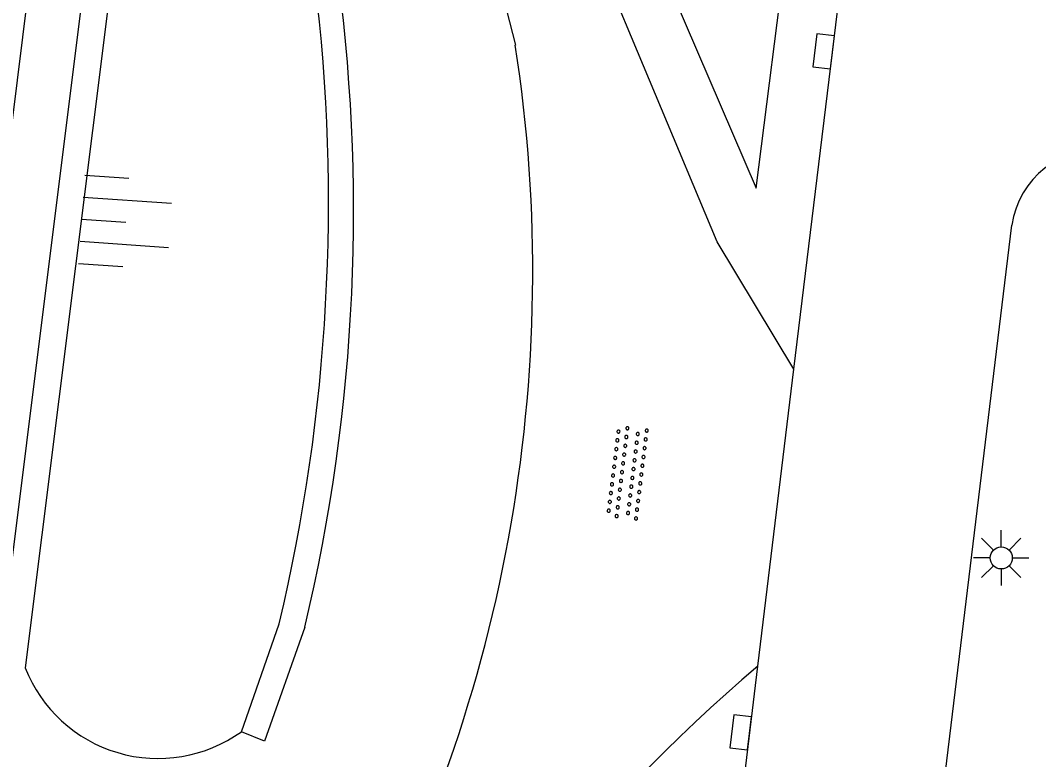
# Model space of a CAD drawing. Extents: x 131000 to 133014, y 396499 to 399001.
# Drawn here: x 132470.72 to 132493.73, y 396968.19 to 396984.9 of the extents above; entities that cross this region are included whole.
import ezdxf

# ---------------------------------------------------------------- set-up
doc = ezdxf.new("R2010")
doc.units = 0
for name, color, linetype in [('gg-afsc-muur', 7, 'Continuous'), ('gg-bbg-hoofdgebouw', 7, 'Continuous'), ('gg-knt-BGT kruinlijn', 7, 'Continuous'), ('gg-knt-bovenkant onderkant talud', 7, 'Continuous'), ('gg-knt-onverhard', 7, 'Continuous'), ('gg-knt-verharding', 7, 'Continuous'), ('gt-symb-kolk', 7, 'Continuous'), ('gt-symb-lichtmast', 7, 'Continuous'), ('gt-symb-overige verharding', 7, 'Continuous'), ('gt-symb-talud symbool', 7, 'Continuous')]:
    doc.layers.add(name, color=color, linetype=linetype)

# ---------------------------------------------------------------- blocks, each defined once
blk = doc.blocks.new('gt0-LMAST')
at = {"layer": 'gt-symb-lichtmast'}
for p, q in [((-0.005, 0.246), (-0.005, 0.621)), ((-0.182, 0.173), (-0.447, 0.438)), ((0.172, 0.173), (0.437, 0.438)), ((-0.255, -0.004), (-0.63, -0.004)), ((-0.182, -0.181), (-0.447, -0.446)), ((0.437, -0.446), (0.172, -0.181)), ((0.245, -0.004), (0.62, -0.004)), ((-0.005, -0.254), (-0.005, -0.629))]:
    blk.add_line(p, q, dxfattribs=at)
blk.add_circle((-0.005, -0.004), 0.25, dxfattribs=at)
blk = doc.blocks.new('gt0-KOLK')
at = {"layer": 'gt-symb-kolk'}
blk.add_lwpolyline([(0, 0), (0.375, 0), (0.375, 0.4), (-0.375, 0.4), (-0.375, 0), (0, 0)], dxfattribs=at)
blk = doc.blocks.new('gt0-OVH')
at = {"layer": 'gt-symb-overige verharding'}
for points in [[(-0.972, 0.298), (-0.967, 0.308), (-0.965, 0.319), (-0.966, 0.33), (-0.971, 0.34), (-0.978, 0.348), (-0.988, 0.353), (-0.999, 0.355), (-1.01, 0.354), (-1.02, 0.349), (-1.028, 0.342), (-1.033, 0.332), (-1.035, 0.321), (-1.034, 0.31), (-1.029, 0.3), (-1.022, 0.292), (-1.012, 0.287), (-1.001, 0.285), (-0.99, 0.286), (-0.98, 0.291)], [(-0.772, 0.298), (-0.767, 0.308), (-0.765, 0.319), (-0.766, 0.33), (-0.771, 0.34), (-0.778, 0.348), (-0.788, 0.353), (-0.799, 0.355), (-0.81, 0.354), (-0.82, 0.349), (-0.828, 0.342), (-0.833, 0.332), (-0.835, 0.321), (-0.834, 0.31), (-0.829, 0.3), (-0.822, 0.292), (-0.812, 0.287), (-0.801, 0.285), (-0.79, 0.286), (-0.78, 0.291)], [(-0.572, 0.298), (-0.567, 0.308), (-0.565, 0.319), (-0.566, 0.33), (-0.571, 0.34), (-0.578, 0.348), (-0.588, 0.353), (-0.599, 0.355), (-0.61, 0.354), (-0.62, 0.349), (-0.628, 0.342), (-0.633, 0.332), (-0.635, 0.321), (-0.634, 0.31), (-0.629, 0.3), (-0.622, 0.292), (-0.612, 0.287), (-0.601, 0.285), (-0.59, 0.286), (-0.58, 0.291)], [(-0.372, 0.298), (-0.367, 0.308), (-0.365, 0.319), (-0.366, 0.33), (-0.371, 0.34), (-0.378, 0.348), (-0.388, 0.353), (-0.399, 0.355), (-0.41, 0.354), (-0.42, 0.349), (-0.428, 0.342), (-0.433, 0.332), (-0.435, 0.321), (-0.434, 0.31), (-0.429, 0.3), (-0.422, 0.292), (-0.412, 0.287), (-0.401, 0.285), (-0.39, 0.286), (-0.38, 0.291)], [(-0.172, 0.298), (-0.167, 0.308), (-0.165, 0.319), (-0.166, 0.33), (-0.171, 0.34), (-0.178, 0.348), (-0.188, 0.353), (-0.199, 0.355), (-0.21, 0.354), (-0.22, 0.349), (-0.228, 0.342), (-0.233, 0.332), (-0.235, 0.321), (-0.234, 0.31), (-0.229, 0.3), (-0.222, 0.292), (-0.212, 0.287), (-0.201, 0.285), (-0.19, 0.286), (-0.18, 0.291)], [(0.028, 0.298), (0.033, 0.308), (0.035, 0.319), (0.034, 0.33), (0.029, 0.34), (0.022, 0.348), (0.012, 0.353), (0.001, 0.355), (-0.01, 0.354), (-0.02, 0.349), (-0.028, 0.342), (-0.033, 0.332), (-0.035, 0.321), (-0.034, 0.31), (-0.029, 0.3), (-0.022, 0.292), (-0.012, 0.287), (-0.001, 0.285), (0.01, 0.286), (0.02, 0.291)], [(0.228, 0.298), (0.233, 0.308), (0.235, 0.319), (0.234, 0.33), (0.229, 0.34), (0.222, 0.348), (0.212, 0.353), (0.201, 0.355), (0.19, 0.354), (0.18, 0.349), (0.172, 0.342), (0.167, 0.332), (0.165, 0.321), (0.166, 0.31), (0.171, 0.3), (0.178, 0.292), (0.188, 0.287), (0.199, 0.285), (0.21, 0.286), (0.22, 0.291)], [(0.428, 0.298), (0.433, 0.308), (0.435, 0.319), (0.434, 0.33), (0.429, 0.34), (0.422, 0.348), (0.412, 0.353), (0.401, 0.355), (0.39, 0.354), (0.38, 0.349), (0.372, 0.342), (0.367, 0.332), (0.365, 0.321), (0.366, 0.31), (0.371, 0.3), (0.378, 0.292), (0.388, 0.287), (0.399, 0.285), (0.41, 0.286), (0.42, 0.291)], [(0.628, 0.298), (0.633, 0.308), (0.635, 0.319), (0.634, 0.33), (0.629, 0.34), (0.622, 0.348), (0.612, 0.353), (0.601, 0.355), (0.59, 0.354), (0.58, 0.349), (0.572, 0.342), (0.567, 0.332), (0.565, 0.321), (0.566, 0.31), (0.571, 0.3), (0.578, 0.292), (0.588, 0.287), (0.599, 0.285), (0.61, 0.286), (0.62, 0.291)], [(0.828, 0.298), (0.833, 0.308), (0.835, 0.319), (0.834, 0.33), (0.829, 0.34), (0.822, 0.348), (0.812, 0.353), (0.801, 0.355), (0.79, 0.354), (0.78, 0.349), (0.772, 0.342), (0.767, 0.332), (0.765, 0.321), (0.766, 0.31), (0.771, 0.3), (0.778, 0.292), (0.788, 0.287), (0.799, 0.285), (0.81, 0.286), (0.82, 0.291)], [(1.028, 0.298), (1.033, 0.308), (1.035, 0.319), (1.034, 0.33), (1.029, 0.34), (1.022, 0.348), (1.012, 0.353), (1.001, 0.355), (0.99, 0.354), (0.98, 0.349), (0.972, 0.342), (0.967, 0.332), (0.965, 0.321), (0.966, 0.31), (0.971, 0.3), (0.978, 0.292), (0.988, 0.287), (0.999, 0.285), (1.01, 0.286), (1.02, 0.291)], [(-0.872, 0.106), (-0.867, 0.116), (-0.865, 0.126), (-0.866, 0.137), (-0.871, 0.147), (-0.878, 0.156), (-0.888, 0.161), (-0.899, 0.163), (-0.91, 0.162), (-0.92, 0.157), (-0.928, 0.15), (-0.933, 0.14), (-0.935, 0.129), (-0.934, 0.118), (-0.929, 0.108), (-0.922, 0.1), (-0.912, 0.095), (-0.901, 0.092), (-0.89, 0.094), (-0.88, 0.098)], [(-0.672, 0.106), (-0.667, 0.116), (-0.665, 0.126), (-0.666, 0.137), (-0.671, 0.147), (-0.678, 0.156), (-0.688, 0.161), (-0.699, 0.163), (-0.71, 0.162), (-0.72, 0.157), (-0.728, 0.15), (-0.733, 0.14), (-0.735, 0.129), (-0.734, 0.118), (-0.729, 0.108), (-0.722, 0.1), (-0.712, 0.095), (-0.701, 0.092), (-0.69, 0.094), (-0.68, 0.098)], [(-0.472, 0.106), (-0.467, 0.116), (-0.465, 0.126), (-0.466, 0.137), (-0.471, 0.147), (-0.478, 0.156), (-0.488, 0.161), (-0.499, 0.163), (-0.51, 0.162), (-0.52, 0.157), (-0.528, 0.15), (-0.533, 0.14), (-0.535, 0.129), (-0.534, 0.118), (-0.529, 0.108), (-0.522, 0.1), (-0.512, 0.095), (-0.501, 0.092), (-0.49, 0.094), (-0.48, 0.098)], [(-0.272, 0.106), (-0.267, 0.116), (-0.265, 0.126), (-0.266, 0.137), (-0.271, 0.147), (-0.278, 0.156), (-0.288, 0.161), (-0.299, 0.163), (-0.31, 0.162), (-0.32, 0.157), (-0.328, 0.15), (-0.333, 0.14), (-0.335, 0.129), (-0.334, 0.118), (-0.329, 0.108), (-0.322, 0.1), (-0.312, 0.095), (-0.301, 0.092), (-0.29, 0.094), (-0.28, 0.098)], [(-0.072, 0.106), (-0.067, 0.116), (-0.065, 0.126), (-0.066, 0.137), (-0.071, 0.147), (-0.078, 0.156), (-0.088, 0.161), (-0.099, 0.163), (-0.11, 0.162), (-0.12, 0.157), (-0.128, 0.15), (-0.133, 0.14), (-0.135, 0.129), (-0.134, 0.118), (-0.129, 0.108), (-0.122, 0.1), (-0.112, 0.095), (-0.101, 0.092), (-0.09, 0.094), (-0.08, 0.098)], [(0.128, 0.106), (0.133, 0.116), (0.135, 0.126), (0.134, 0.137), (0.129, 0.147), (0.122, 0.156), (0.112, 0.161), (0.101, 0.163), (0.09, 0.162), (0.08, 0.157), (0.072, 0.15), (0.067, 0.14), (0.065, 0.129), (0.066, 0.118), (0.071, 0.108), (0.078, 0.1), (0.088, 0.095), (0.099, 0.092), (0.11, 0.094), (0.12, 0.098)], [(0.328, 0.106), (0.333, 0.116), (0.335, 0.126), (0.334, 0.137), (0.329, 0.147), (0.322, 0.156), (0.312, 0.161), (0.301, 0.163), (0.29, 0.162), (0.28, 0.157), (0.272, 0.15), (0.267, 0.14), (0.265, 0.129), (0.266, 0.118), (0.271, 0.108), (0.278, 0.1), (0.288, 0.095), (0.299, 0.092), (0.31, 0.094), (0.32, 0.098)], [(0.528, 0.106), (0.533, 0.116), (0.535, 0.126), (0.534, 0.137), (0.529, 0.147), (0.522, 0.156), (0.512, 0.161), (0.501, 0.163), (0.49, 0.162), (0.48, 0.157), (0.472, 0.15), (0.467, 0.14), (0.465, 0.129), (0.466, 0.118), (0.471, 0.108), (0.478, 0.1), (0.488, 0.095), (0.499, 0.092), (0.51, 0.094), (0.52, 0.098)], [(0.728, 0.106), (0.733, 0.116), (0.735, 0.126), (0.734, 0.137), (0.729, 0.147), (0.722, 0.156), (0.712, 0.161), (0.701, 0.163), (0.69, 0.162), (0.68, 0.157), (0.672, 0.15), (0.667, 0.14), (0.665, 0.129), (0.666, 0.118), (0.671, 0.108), (0.678, 0.1), (0.688, 0.095), (0.699, 0.092), (0.71, 0.094), (0.72, 0.098)], [(0.928, 0.106), (0.933, 0.116), (0.935, 0.126), (0.934, 0.137), (0.929, 0.147), (0.922, 0.156), (0.912, 0.161), (0.901, 0.163), (0.89, 0.162), (0.88, 0.157), (0.872, 0.15), (0.867, 0.14), (0.865, 0.129), (0.866, 0.118), (0.871, 0.108), (0.878, 0.1), (0.888, 0.095), (0.899, 0.092), (0.91, 0.094), (0.92, 0.098)], [(-0.972, -0.142), (-0.967, -0.132), (-0.965, -0.121), (-0.966, -0.11), (-0.971, -0.1), (-0.978, -0.092), (-0.988, -0.087), (-0.999, -0.085), (-1.01, -0.086), (-1.02, -0.091), (-1.028, -0.098), (-1.033, -0.108), (-1.035, -0.119), (-1.034, -0.13), (-1.029, -0.14), (-1.022, -0.148), (-1.012, -0.153), (-1.001, -0.155), (-0.99, -0.154), (-0.98, -0.149)], [(-0.772, -0.142), (-0.767, -0.132), (-0.765, -0.121), (-0.766, -0.11), (-0.771, -0.1), (-0.778, -0.092), (-0.788, -0.087), (-0.799, -0.085), (-0.81, -0.086), (-0.82, -0.091), (-0.828, -0.098), (-0.833, -0.108), (-0.835, -0.119), (-0.834, -0.13), (-0.829, -0.14), (-0.822, -0.148), (-0.812, -0.153), (-0.801, -0.155), (-0.79, -0.154), (-0.78, -0.149)], [(-0.572, -0.142), (-0.567, -0.132), (-0.565, -0.121), (-0.566, -0.11), (-0.571, -0.1), (-0.578, -0.092), (-0.588, -0.087), (-0.599, -0.085), (-0.61, -0.086), (-0.62, -0.091), (-0.628, -0.098), (-0.633, -0.108), (-0.635, -0.119), (-0.634, -0.13), (-0.629, -0.14), (-0.622, -0.148), (-0.612, -0.153), (-0.601, -0.155), (-0.59, -0.154), (-0.58, -0.149)], [(-0.372, -0.142), (-0.367, -0.132), (-0.365, -0.121), (-0.366, -0.11), (-0.371, -0.1), (-0.378, -0.092), (-0.388, -0.087), (-0.399, -0.085), (-0.41, -0.086), (-0.42, -0.091), (-0.428, -0.098), (-0.433, -0.108), (-0.435, -0.119), (-0.434, -0.13), (-0.429, -0.14), (-0.422, -0.148), (-0.412, -0.153), (-0.401, -0.155), (-0.39, -0.154), (-0.38, -0.149)], [(-0.172, -0.142), (-0.167, -0.132), (-0.165, -0.121), (-0.166, -0.11), (-0.171, -0.1), (-0.178, -0.092), (-0.188, -0.087), (-0.199, -0.085), (-0.21, -0.086), (-0.22, -0.091), (-0.228, -0.098), (-0.233, -0.108), (-0.235, -0.119), (-0.234, -0.13), (-0.229, -0.14), (-0.222, -0.148), (-0.212, -0.153), (-0.201, -0.155), (-0.19, -0.154), (-0.18, -0.149)], [(0.028, -0.142), (0.033, -0.132), (0.035, -0.121), (0.034, -0.11), (0.029, -0.1), (0.022, -0.092), (0.012, -0.087), (0.001, -0.085), (-0.01, -0.086), (-0.02, -0.091), (-0.028, -0.098), (-0.033, -0.108), (-0.035, -0.119), (-0.034, -0.13), (-0.029, -0.14), (-0.022, -0.148), (-0.012, -0.153), (-0.001, -0.155), (0.01, -0.154), (0.02, -0.149)], [(0.228, -0.142), (0.233, -0.132), (0.235, -0.121), (0.234, -0.11), (0.229, -0.1), (0.222, -0.092), (0.212, -0.087), (0.201, -0.085), (0.19, -0.086), (0.18, -0.091), (0.172, -0.098), (0.167, -0.108), (0.165, -0.119), (0.166, -0.13), (0.171, -0.14), (0.178, -0.148), (0.188, -0.153), (0.199, -0.155), (0.21, -0.154), (0.22, -0.149)], [(0.428, -0.142), (0.433, -0.132), (0.435, -0.121), (0.434, -0.11), (0.429, -0.1), (0.422, -0.092), (0.412, -0.087), (0.401, -0.085), (0.39, -0.086), (0.38, -0.091), (0.372, -0.098), (0.367, -0.108), (0.365, -0.119), (0.366, -0.13), (0.371, -0.14), (0.378, -0.148), (0.388, -0.153), (0.399, -0.155), (0.41, -0.154), (0.42, -0.149)], [(0.628, -0.142), (0.633, -0.132), (0.635, -0.121), (0.634, -0.11), (0.629, -0.1), (0.622, -0.092), (0.612, -0.087), (0.601, -0.085), (0.59, -0.086), (0.58, -0.091), (0.572, -0.098), (0.567, -0.108), (0.565, -0.119), (0.566, -0.13), (0.571, -0.14), (0.578, -0.148), (0.588, -0.153), (0.599, -0.155), (0.61, -0.154), (0.62, -0.149)], [(0.828, -0.142), (0.833, -0.132), (0.835, -0.121), (0.834, -0.11), (0.829, -0.1), (0.822, -0.092), (0.812, -0.087), (0.801, -0.085), (0.79, -0.086), (0.78, -0.091), (0.772, -0.098), (0.767, -0.108), (0.765, -0.119), (0.766, -0.13), (0.771, -0.14), (0.778, -0.148), (0.788, -0.153), (0.799, -0.155), (0.81, -0.154), (0.82, -0.149)], [(1.028, -0.142), (1.033, -0.132), (1.035, -0.121), (1.034, -0.11), (1.029, -0.1), (1.022, -0.092), (1.012, -0.087), (1.001, -0.085), (0.99, -0.086), (0.98, -0.091), (0.972, -0.098), (0.967, -0.108), (0.965, -0.119), (0.966, -0.13), (0.971, -0.14), (0.978, -0.148), (0.988, -0.153), (0.999, -0.155), (1.01, -0.154), (1.02, -0.149)], [(-0.872, -0.334), (-0.867, -0.324), (-0.865, -0.314), (-0.866, -0.303), (-0.871, -0.293), (-0.878, -0.284), (-0.888, -0.279), (-0.899, -0.277), (-0.91, -0.278), (-0.92, -0.283), (-0.928, -0.29), (-0.933, -0.3), (-0.935, -0.311), (-0.934, -0.322), (-0.929, -0.332), (-0.922, -0.34), (-0.912, -0.345), (-0.901, -0.348), (-0.89, -0.346), (-0.88, -0.342)], [(-0.672, -0.334), (-0.667, -0.324), (-0.665, -0.314), (-0.666, -0.303), (-0.671, -0.293), (-0.678, -0.284), (-0.688, -0.279), (-0.699, -0.277), (-0.71, -0.278), (-0.72, -0.283), (-0.728, -0.29), (-0.733, -0.3), (-0.735, -0.311), (-0.734, -0.322), (-0.729, -0.332), (-0.722, -0.34), (-0.712, -0.345), (-0.701, -0.348), (-0.69, -0.346), (-0.68, -0.342)], [(-0.472, -0.334), (-0.467, -0.324), (-0.465, -0.314), (-0.466, -0.303), (-0.471, -0.293), (-0.478, -0.284), (-0.488, -0.279), (-0.499, -0.277), (-0.51, -0.278), (-0.52, -0.283), (-0.528, -0.29), (-0.533, -0.3), (-0.535, -0.311), (-0.534, -0.322), (-0.529, -0.332), (-0.522, -0.34), (-0.512, -0.345), (-0.501, -0.348), (-0.49, -0.346), (-0.48, -0.342)], [(-0.272, -0.334), (-0.267, -0.324), (-0.265, -0.314), (-0.266, -0.303), (-0.271, -0.293), (-0.278, -0.284), (-0.288, -0.279), (-0.299, -0.277), (-0.31, -0.278), (-0.32, -0.283), (-0.328, -0.29), (-0.333, -0.3), (-0.335, -0.311), (-0.334, -0.322), (-0.329, -0.332), (-0.322, -0.34), (-0.312, -0.345), (-0.301, -0.348), (-0.29, -0.346), (-0.28, -0.342)], [(-0.072, -0.334), (-0.067, -0.324), (-0.065, -0.314), (-0.066, -0.303), (-0.071, -0.293), (-0.078, -0.284), (-0.088, -0.279), (-0.099, -0.277), (-0.11, -0.278), (-0.12, -0.283), (-0.128, -0.29), (-0.133, -0.3), (-0.135, -0.311), (-0.134, -0.322), (-0.129, -0.332), (-0.122, -0.34), (-0.112, -0.345), (-0.101, -0.348), (-0.09, -0.346), (-0.08, -0.342)], [(0.128, -0.334), (0.133, -0.324), (0.135, -0.314), (0.134, -0.303), (0.129, -0.293), (0.122, -0.284), (0.112, -0.279), (0.101, -0.277), (0.09, -0.278), (0.08, -0.283), (0.072, -0.29), (0.067, -0.3), (0.065, -0.311), (0.066, -0.322), (0.071, -0.332), (0.078, -0.34), (0.088, -0.345), (0.099, -0.348), (0.11, -0.346), (0.12, -0.342)], [(0.328, -0.334), (0.333, -0.324), (0.335, -0.314), (0.334, -0.303), (0.329, -0.293), (0.322, -0.284), (0.312, -0.279), (0.301, -0.277), (0.29, -0.278), (0.28, -0.283), (0.272, -0.29), (0.267, -0.3), (0.265, -0.311), (0.266, -0.322), (0.271, -0.332), (0.278, -0.34), (0.288, -0.345), (0.299, -0.348), (0.31, -0.346), (0.32, -0.342)], [(0.528, -0.334), (0.533, -0.324), (0.535, -0.314), (0.534, -0.303), (0.529, -0.293), (0.522, -0.284), (0.512, -0.279), (0.501, -0.277), (0.49, -0.278), (0.48, -0.283), (0.472, -0.29), (0.467, -0.3), (0.465, -0.311), (0.466, -0.322), (0.471, -0.332), (0.478, -0.34), (0.488, -0.345), (0.499, -0.348), (0.51, -0.346), (0.52, -0.342)], [(0.728, -0.334), (0.733, -0.324), (0.735, -0.314), (0.734, -0.303), (0.729, -0.293), (0.722, -0.284), (0.712, -0.279), (0.701, -0.277), (0.69, -0.278), (0.68, -0.283), (0.672, -0.29), (0.667, -0.3), (0.665, -0.311), (0.666, -0.322), (0.671, -0.332), (0.678, -0.34), (0.688, -0.345), (0.699, -0.348), (0.71, -0.346), (0.72, -0.342)], [(0.928, -0.334), (0.933, -0.324), (0.935, -0.314), (0.934, -0.303), (0.929, -0.293), (0.922, -0.284), (0.912, -0.279), (0.901, -0.277), (0.89, -0.278), (0.88, -0.283), (0.872, -0.29), (0.867, -0.3), (0.865, -0.311), (0.866, -0.322), (0.871, -0.332), (0.878, -0.34), (0.888, -0.345), (0.899, -0.348), (0.91, -0.346), (0.92, -0.342)]]:
    blk.add_lwpolyline(points, close=True, dxfattribs=at)
blk = doc.blocks.new('gt0-TALUD_1')
at = {"layer": 'gt-symb-talud symbool'}
for p, q in [((0, -1), (0, 0)), ((-1, -1), (-1, 0)), ((-0.5, -2), (-0.5, 0)), ((0.5, -2), (0.5, 0)), ((1, -1), (1, 0))]:
    blk.add_line(p, q, dxfattribs=at)

msp = doc.modelspace()

# ---------------------------------------------------------------- linework, layer by layer
at = {"layer": 'gg-afsc-muur'}
msp.add_line((132475.713, 396968.826), (132476.57, 396971.263), dxfattribs=at)
msp.add_lwpolyline([(132477.147, 396971.188), (132476.238, 396968.61), (132475.713, 396968.826)], dxfattribs=at)
for centre, radius, start, end in [((132437.731, 396980.576), 40.519, 346.6035, 8.1529), ((132436.44, 396980.774), 41.242, 346.6671, 6.968)]:
    msp.add_arc(centre, radius, start, end, dxfattribs=at)
at = {"layer": 'gg-bbg-hoofdgebouw'}
msp.add_lwpolyline([(132465.509, 397055.156), (132465.308, 397053.34), (132476.426, 397052.012), (132476.418, 397051.952), (132478.508, 397051.688), (132477.078, 397040.457), (132477.128, 397040.454), (132477.123, 397040.394), (132477.047, 397040.4), (132476.659, 397037.324), (132476.743, 397037.313), (132476.735, 397037.253), (132476.688, 397037.259), (132472.754, 397005.466), (132472.802, 397005.46), (132472.791, 397005.399), (132472.709, 397005.409), (132472.318, 397002.275), (132472.958, 397002.195), (132465.035, 396938.371), (132450.912, 396940.126), (132450.985, 396940.693)], dxfattribs=at)
at = {"layer": 'gg-knt-BGT kruinlijn'}
msp.add_line((132473.13, 396988.633), (132470.829, 396970.269), dxfattribs=at)
msp.add_arc((132473.832, 396971.445), 3.225, 201.3837, 305.6963, dxfattribs=at)
at = {"layer": 'gg-knt-bovenkant onderkant talud'}
msp.add_lwpolyline([(132483.861, 396989.216), (132487.351, 396981.104), (132493.196, 397027.132)], dxfattribs=at)
at = {"layer": 'gg-knt-onverhard'}
for points in [[(132474.049, 397000.921), (132479.077, 396995.358), (132481.906, 396984.339)], [(132488.201, 396977.015), (132486.466, 396979.89), (132483.681, 396986.562)]]:
    msp.add_lwpolyline(points, dxfattribs=at)
for centre, radius, start, end in [((132448.828, 396979.219), 33.471, 330.4186, 8.798), ((132513.098, 396940.175), 39.612, 130.4789, 173.9727)]:
    msp.add_arc(centre, radius, start, end, dxfattribs=at)
at = {"layer": 'gg-knt-verharding'}
for p, q in [((132491.141, 396963.907), (132493.129, 396980.269)), ((132487.383, 396970.305), (132488.201, 396977.015))]:
    msp.add_line(p, q, dxfattribs=at)
for points in [[(132488.201, 396977.015), (132490.889, 396999.07), (132492.793, 397014.897), (132494.658, 397030.102)], [(132474.049, 397000.921), (132466.057, 396937.008), (132449.555, 396939.002), (132449.737, 396940.537)], [(132480.409, 396931.659), (132483.254, 396940.339), (132483.972, 396942.472), (132484.056, 396942.864), (132485.472, 396954.415), (132487.383, 396970.305)]]:
    msp.add_lwpolyline(points, dxfattribs=at)
msp.add_arc((132495.102, 396979.992), 1.993, 84.101, 172.0087, dxfattribs=at)

# ---------------------------------------------------------------- block references
at = {"layer": 'gt-symb-kolk'}
for p, rotation in [((132489.074, 396984.175), 83.05258934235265), ((132487.198, 396968.787), 83.16632765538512)]:
    msp.add_blockref('gt0-KOLK', p, dxfattribs=dict(at, rotation=rotation))
at = {"layer": 'gt-symb-lichtmast'}
msp.add_blockref('gt0-LMAST', (132492.891, 396972.757), dxfattribs=at)
at = {"layer": 'gt-symb-overige verharding', "rotation": -97.00425924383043}
msp.add_blockref('gt0-OVH', (132484.436, 396974.675), dxfattribs=at)
at = {"layer": 'gt-symb-talud symbool', "xscale": 1.0003824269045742, "yscale": 1.0003824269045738, "rotation": 86.04496236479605}
msp.add_blockref('gt0-TALUD_1', (132472.104, 396980.398), dxfattribs=at)

doc.saveas('drawing.dxf')
